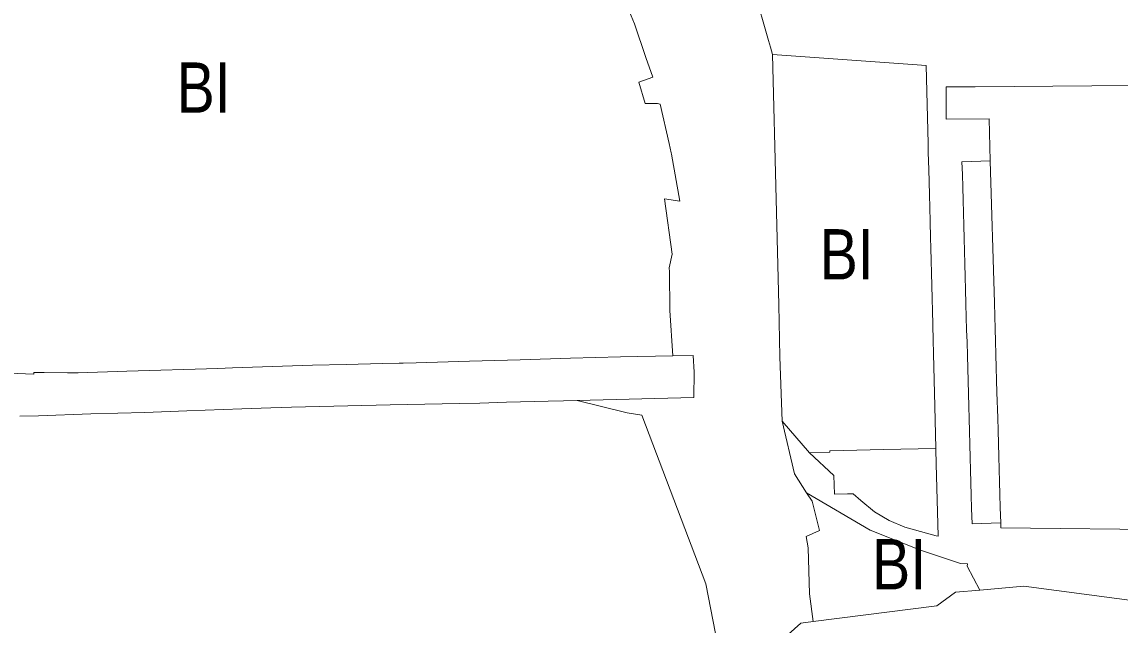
# Model space of a CAD drawing. Extents: x -650451 to -642268, y -1075216 to -1066610.
# Drawn here: x -646880.7 to -646618.6, y -1070402.8 to -1070259 of the extents above; entities that cross this region are included whole.
import ezdxf

# ---------------------------------------------------------------- set-up
doc = ezdxf.new("R2010")
doc.units = 0
doc.header["$LTSCALE"] = 4.8
for name, color, linetype, lineweight in [('15', 7, 'Continuous', 13), ('2', 7, 'Continuous', 13), ('24', 7, 'Continuous', 13), ('36', 7, 'Continuous', 13), ('45', 7, 'Continuous', 13)]:
    doc.layers.add(name, color=color, linetype=linetype, lineweight=lineweight)
doc.layers.add('62', color=7, linetype='Continuous')

msp = doc.modelspace()

# ---------------------------------------------------------------- linework, layer by layer
at = {"layer": '15'}
for points in [[(-646701.53, -1070266.71), (-646702.03, -1070264.96), (-646702.49, -1070263.38), (-646703.95, -1070258.35), (-646704.51, -1070256.43), (-646704.85, -1070255.24), (-646705.52, -1070252.93)], [(-646508.45, -1070260.55), (-646517.36, -1070260.11), (-646518.94, -1070260.15), (-646551.91, -1070264.36), (-646565.72, -1070266.39), (-646574.52, -1070267.25), (-646604.59, -1070266.85), (-646605.28, -1070268.94), (-646606.76, -1070273.38), (-646606.75, -1070274.01), (-646653.15, -1070274.4), (-646660.11, -1070274.42), (-646660.07, -1070282.1), (-646649.84, -1070282.04), (-646649.55, -1070292.05)], [(-646662.53, -1070360.69), (-646662.8, -1070350.56), (-646663.13, -1070338.08), (-646663.14, -1070337.79), (-646663.2, -1070335.06), (-646663.3, -1070331.06), (-646663.52, -1070321.78), (-646663.75, -1070312.87), (-646663.82, -1070310.33), (-646663.91, -1070306.64), (-646663.92, -1070306.43), (-646664.08, -1070300.08), (-646664.24, -1070294.17), (-646664.34, -1070290.09), (-646664.4, -1070287.92), (-646664.86, -1070269.34), (-646668.11, -1070269.11), (-646701.53, -1070266.71)], [(-646649.55, -1070292.05), (-646656.3, -1070292.28), (-646656.21, -1070295.33), (-646656.13, -1070298.38), (-646656.04, -1070301.43), (-646655.96, -1070304.48), (-646655.87, -1070307.53), (-646655.79, -1070310.58), (-646655.7, -1070313.63), (-646655.62, -1070316.67), (-646655.53, -1070319.72), (-646655.45, -1070322.77), (-646655.35, -1070326.18), (-646655.27, -1070329.36), (-646655.19, -1070332.36), (-646655.1, -1070335.36), (-646655.02, -1070338.48), (-646654.93, -1070341.59), (-646654.69, -1070350.59), (-646654.6, -1070353.59), (-646654.52, -1070356.59), (-646654.43, -1070359.71), (-646654.35, -1070362.84), (-646654.26, -1070365.83), (-646654.1, -1070371.83), (-646654.01, -1070374.96), (-646653.91, -1070378.63), (-646647.05, -1070378.42)], [(-646887.72, -1070342.57), (-646877.88, -1070342.93), (-646877.85, -1070342.58), (-646875.35, -1070342.59), (-646869.78, -1070342.63), (-646867.28, -1070342.65), (-646855.66, -1070342.28), (-646833.92, -1070341.63), (-646830.44, -1070341.42), (-646811.36, -1070340.84), (-646803.29, -1070340.64), (-646794.62, -1070340.43), (-646790.67, -1070340.33), (-646789.67, -1070340.31), (-646786.62, -1070340.23), (-646773.85, -1070339.87), (-646761.75, -1070339.51), (-646749.76, -1070339.16), (-646737.83, -1070338.86), (-646725.33, -1070338.58)], [(-646725.33, -1070338.58), (-646720.49, -1070338.48), (-646720.24, -1070342.47), (-646720.31, -1070348.5), (-646748.16, -1070349.26)], [(-646748.16, -1070349.26), (-646751.44, -1070349.32), (-646755.12, -1070349.37), (-646765, -1070349.66), (-646771.37, -1070349.85), (-646776.25, -1070349.92), (-646792.83, -1070350.26), (-646816.32, -1070350.81), (-646821.28, -1070350.98), (-646828.21, -1070351.19), (-646841.32, -1070351.72), (-646851.35, -1070352.1), (-646864.24, -1070352.45), (-646876.73, -1070352.86), (-646881.18, -1070352.95)], [(-646693.4, -1070371.24), (-646696.26, -1070366.74), (-646699.26, -1070354.14), (-646692.74, -1070361.68)], [(-646647.05, -1070378.42), (-646647.02, -1070379.59), (-646604.46, -1070380.06), (-646590.31, -1070380.22), (-646576.16, -1070378.42), (-646573.88, -1070374.62), (-646574, -1070357.2), (-646554.86, -1070359.63)], [(-646692.74, -1070361.68), (-646686.88, -1070367.13), (-646686.75, -1070371.61), (-646683.61, -1070371.5), (-646682.24, -1070371.46), (-646680.45, -1070373.11), (-646677.17, -1070375.81), (-646673.69, -1070377.86), (-646669.93, -1070379.41), (-646662.5, -1070381.52), (-646661.97, -1070381.63), (-646662.43, -1070364.37), (-646662.52, -1070360.92), (-646662.53, -1070360.69)], [(-646652.04, -1070394.45), (-646655.09, -1070388.71), (-646655.02, -1070388.19), (-646656.69, -1070388.14), (-646666.17, -1070384.95), (-646678.25, -1070380.19), (-646693.4, -1070371.24)], [(-646598.16, -1070399.85), (-646604.96, -1070398.38), (-646641.54, -1070393.52), (-646652.04, -1070394.45)]]:
    msp.add_lwpolyline(points, dxfattribs=at)
at = {"layer": '2'}
for points in [[(-646739.38, -1070248.01), (-646738.06, -1070250.71), (-646734.5, -1070259.42), (-646731.73, -1070267.43), (-646730.1, -1070272.12), (-646733.43, -1070273.28), (-646731.9, -1070278.43), (-646729, -1070278.4), (-646728.36, -1070278.54), (-646726.19, -1070287.95), (-646725.71, -1070290.18), (-646725.65, -1070290.52), (-646723.64, -1070301.69), (-646727.28, -1070301.11), (-646725.52, -1070314.3), (-646726.22, -1070317.63), (-646726.13, -1070318.54), (-646726, -1070327.75), (-646725.33, -1070338.58)], [(-646701.53, -1070266.71), (-646668.11, -1070269.11), (-646664.86, -1070269.34), (-646664.4, -1070287.92), (-646664.34, -1070290.09), (-646664.24, -1070294.17), (-646664.08, -1070300.08), (-646663.92, -1070306.43), (-646663.91, -1070306.64), (-646663.82, -1070310.33), (-646663.75, -1070312.87), (-646663.52, -1070321.78), (-646663.3, -1070331.06), (-646663.2, -1070335.06), (-646663.14, -1070337.79), (-646663.13, -1070338.08), (-646662.8, -1070350.56), (-646662.53, -1070360.69)], [(-646699.26, -1070354.14), (-646699.77, -1070338.84), (-646700.06, -1070326.45), (-646700.35, -1070313.78), (-646700.67, -1070301.24), (-646701.53, -1070266.71)], [(-646725.33, -1070338.58), (-646737.83, -1070338.86), (-646749.76, -1070339.16), (-646761.75, -1070339.51), (-646773.85, -1070339.87), (-646786.62, -1070340.23), (-646789.67, -1070340.31), (-646790.67, -1070340.33), (-646794.62, -1070340.43), (-646803.29, -1070340.64), (-646811.36, -1070340.84), (-646830.44, -1070341.42), (-646833.92, -1070341.63), (-646855.66, -1070342.28), (-646867.28, -1070342.65), (-646869.78, -1070342.63), (-646875.35, -1070342.59), (-646877.85, -1070342.58), (-646877.88, -1070342.93), (-646887.72, -1070342.57)], [(-646881.18, -1070352.95), (-646876.73, -1070352.86), (-646864.24, -1070352.45), (-646851.35, -1070352.1), (-646841.32, -1070351.72), (-646828.21, -1070351.19), (-646821.28, -1070350.98), (-646816.32, -1070350.81), (-646792.83, -1070350.26), (-646776.25, -1070349.92), (-646771.37, -1070349.85), (-646765, -1070349.66), (-646755.12, -1070349.37), (-646751.44, -1070349.32), (-646748.16, -1070349.26)], [(-646748.16, -1070349.26), (-646736.19, -1070352.15), (-646732.7, -1070352.75), (-646717.41, -1070392.98), (-646714.6, -1070407.67)], [(-646662.53, -1070360.69), (-646675.14, -1070360.96), (-646678.19, -1070361.03), (-646687.86, -1070361.28), (-646687.85, -1070361.56), (-646692.74, -1070361.68), (-646699.26, -1070354.14)], [(-646691.85, -1070401.94), (-646692.67, -1070395.32), (-646693.03, -1070384.4), (-646693.47, -1070381.71), (-646690.3, -1070380.22), (-646692.1, -1070373.28), (-646693.4, -1070371.24)], [(-646693.4, -1070371.24), (-646678.25, -1070380.19), (-646666.17, -1070384.95), (-646656.69, -1070388.14), (-646655.02, -1070388.19), (-646655.09, -1070388.71), (-646652.04, -1070394.45)], [(-646652.04, -1070394.45), (-646657.88, -1070394.97), (-646662.34, -1070398.17), (-646691.85, -1070401.94)]]:
    msp.add_lwpolyline(points, dxfattribs=at)
at = {"layer": '24'}
for points in [[(-646725.33, -1070338.58), (-646726, -1070327.75), (-646726.13, -1070318.54), (-646726.22, -1070317.63), (-646725.52, -1070314.3), (-646727.28, -1070301.11), (-646723.64, -1070301.69), (-646725.65, -1070290.52), (-646725.71, -1070290.18), (-646726.19, -1070287.95), (-646728.36, -1070278.54), (-646729, -1070278.4), (-646731.9, -1070278.43), (-646733.43, -1070273.28), (-646730.1, -1070272.12), (-646731.73, -1070267.43), (-646734.5, -1070259.42), (-646738.06, -1070250.71), (-646739.38, -1070248.01), (-646740.28, -1070246.16)], [(-646705.52, -1070252.93), (-646704.85, -1070255.24), (-646704.51, -1070256.43), (-646703.95, -1070258.35), (-646702.49, -1070263.38), (-646702.03, -1070264.96), (-646701.53, -1070266.71)], [(-646701.53, -1070266.71), (-646700.67, -1070301.24), (-646700.35, -1070313.78), (-646700.06, -1070326.45), (-646699.77, -1070338.84), (-646699.26, -1070354.14)], [(-646647.05, -1070378.42), (-646653.91, -1070378.63), (-646654.01, -1070374.96), (-646654.1, -1070371.83), (-646654.26, -1070365.83), (-646654.35, -1070362.84), (-646654.43, -1070359.71), (-646654.52, -1070356.59), (-646654.6, -1070353.59), (-646654.69, -1070350.59), (-646654.93, -1070341.59), (-646655.02, -1070338.48), (-646655.1, -1070335.36), (-646655.19, -1070332.36), (-646655.27, -1070329.36), (-646655.35, -1070326.18), (-646655.45, -1070322.77), (-646655.53, -1070319.72), (-646655.62, -1070316.67), (-646655.7, -1070313.63), (-646655.79, -1070310.58), (-646655.87, -1070307.53), (-646655.96, -1070304.48), (-646656.04, -1070301.43), (-646656.13, -1070298.38), (-646656.21, -1070295.33), (-646656.3, -1070292.28), (-646649.55, -1070292.05)], [(-646649.55, -1070292.05), (-646648.55, -1070325.95), (-646648.47, -1070329.11), (-646648.38, -1070332.11), (-646648.3, -1070335.11), (-646648.21, -1070338.25), (-646648.12, -1070341.36), (-646648.03, -1070344.36), (-646647.95, -1070347.36), (-646647.77, -1070353.36), (-646647.69, -1070356.36), (-646647.51, -1070362.6), (-646647.33, -1070368.6), (-646647.25, -1070371.6), (-646647.16, -1070374.73), (-646647.05, -1070378.42)], [(-646748.16, -1070349.26), (-646720.31, -1070348.5), (-646720.24, -1070342.47), (-646720.49, -1070338.48), (-646725.33, -1070338.58)], [(-646714.6, -1070407.67), (-646717.41, -1070392.98), (-646732.7, -1070352.75), (-646736.19, -1070352.15), (-646748.16, -1070349.26)], [(-646699.26, -1070354.14), (-646696.26, -1070366.74), (-646693.4, -1070371.24)], [(-646692.74, -1070361.68), (-646687.85, -1070361.56), (-646687.86, -1070361.28), (-646678.19, -1070361.03), (-646675.14, -1070360.96), (-646662.53, -1070360.69)], [(-646662.53, -1070360.69), (-646662.52, -1070360.92), (-646662.43, -1070364.37), (-646661.97, -1070381.63), (-646662.5, -1070381.52), (-646669.93, -1070379.41), (-646673.69, -1070377.86), (-646677.17, -1070375.81), (-646680.45, -1070373.11), (-646682.24, -1070371.46), (-646683.61, -1070371.5), (-646686.75, -1070371.61), (-646686.88, -1070367.13), (-646692.74, -1070361.68)], [(-646693.4, -1070371.24), (-646692.1, -1070373.28), (-646690.3, -1070380.22), (-646693.47, -1070381.71), (-646693.03, -1070384.4), (-646692.67, -1070395.32), (-646691.85, -1070401.94)], [(-646691.85, -1070401.94), (-646694.78, -1070402.31), (-646697.8, -1070405.08), (-646698.43, -1070407.72), (-646695.27, -1070421.45)]]:
    msp.add_lwpolyline(points, dxfattribs=at)
at = {"layer": '36'}
for points in [[(-646649.55, -1070292.05), (-646649.84, -1070282.04), (-646660.07, -1070282.1), (-646660.11, -1070274.42), (-646653.15, -1070274.4), (-646606.75, -1070274.01), (-646606.76, -1070273.38), (-646605.28, -1070268.94), (-646604.59, -1070266.85), (-646574.52, -1070267.25), (-646565.72, -1070266.39), (-646551.91, -1070264.36), (-646518.94, -1070260.15), (-646517.36, -1070260.11), (-646508.45, -1070260.55)], [(-646647.05, -1070378.42), (-646647.16, -1070374.73), (-646647.25, -1070371.6), (-646647.33, -1070368.6), (-646647.51, -1070362.6), (-646647.69, -1070356.36), (-646647.77, -1070353.36), (-646647.95, -1070347.36), (-646648.03, -1070344.36), (-646648.12, -1070341.36), (-646648.21, -1070338.25), (-646648.3, -1070335.11), (-646648.38, -1070332.11), (-646648.47, -1070329.11), (-646648.55, -1070325.95), (-646649.55, -1070292.05)], [(-646554.86, -1070359.63), (-646574, -1070357.2), (-646573.88, -1070374.62), (-646576.16, -1070378.42), (-646590.31, -1070380.22), (-646604.46, -1070380.06), (-646647.02, -1070379.59), (-646647.05, -1070378.42)]]:
    msp.add_lwpolyline(points, dxfattribs=at)
at = {"layer": '45'}
for points in [[(-646652.04, -1070394.45), (-646641.54, -1070393.52), (-646604.96, -1070398.38), (-646598.16, -1070399.85)], [(-646691.85, -1070401.94), (-646662.34, -1070398.17), (-646657.88, -1070394.97), (-646652.04, -1070394.45)], [(-646695.27, -1070421.45), (-646698.43, -1070407.72), (-646697.8, -1070405.08), (-646694.78, -1070402.31), (-646691.85, -1070401.94)]]:
    msp.add_lwpolyline(points, dxfattribs=at)

# ---------------------------------------------------------------- texts
at = {"layer": '62', "width": 0.85}
for p in [(-646843.763, -1070280.603), (-646690.254, -1070320.374), (-646677.748, -1070394.292)]:
    msp.add_text('BI', height=12, dxfattribs=at).set_placement(p)

doc.saveas('drawing.dxf')
